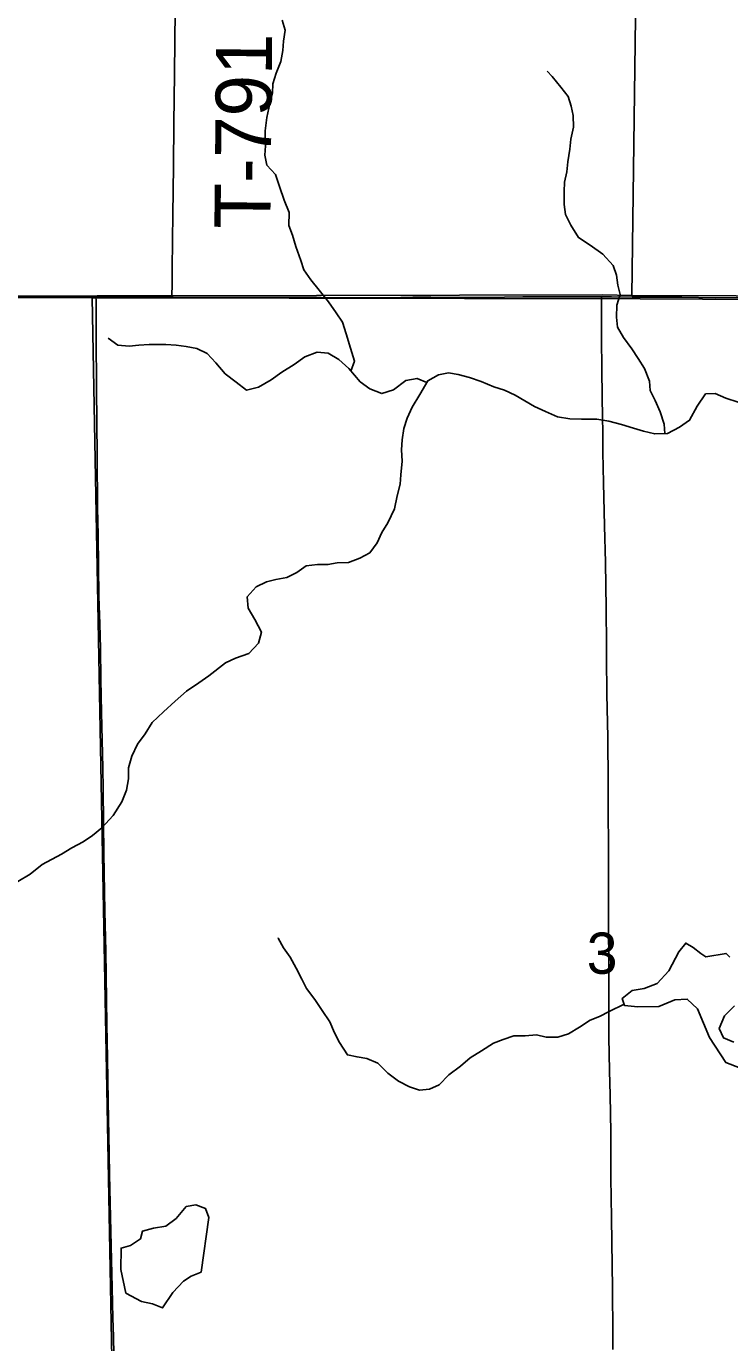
# Model space of a CAD drawing. Extents: x 1874609 to 2204689, y 815661 to 1281160.
# Drawn here: x 2028222 to 2031993, y 1084670 to 1091729 of the extents above; entities that cross this region are included whole.
import ezdxf

# ---------------------------------------------------------------- set-up
doc = ezdxf.new("R2010")
doc.units = 0
for name, color, linetype in [('GM_X_County_Road', 7, 'Continuous'), ('GM_X_Minor_Lake', 7, 'Continuous'), ('GM_X_Minor_River', 7, 'Continuous'), ('GM_X_Section', 7, 'Continuous'), ('GM_X_Section_Text', 7, 'Continuous'), ('GM_X_Township', 7, 'Continuous'), ('GM_X_Township_Road', 7, 'Continuous'), ('GM_X_Township_Road_Text', 7, 'Continuous')]:
    doc.layers.add(name, color=color, linetype=linetype)

msp = doc.modelspace()

# ---------------------------------------------------------------- linework, layer by layer
at = {"layer": 'GM_X_County_Road'}
for points in [[(2025927.1, 1090277.5), (2025980.8, 1090277.6), (2026177.7, 1090277.5), (2026325.4, 1090277.9), (2026522.1, 1090278.9), (2026604.1, 1090279.2), (2026833.8, 1090279.1), (2027014.2, 1090279.1), (2027161.8, 1090278.6), (2027325.9, 1090277.8), (2027522.8, 1090277.3), (2027621.2, 1090277), (2027834.6, 1090276.9), (2027949.4, 1090277.8), (2028113.2, 1090277.6), (2028293.6, 1090277), (2028457.8, 1090276.7), (2028595.7, 1090276.1)], [(2028595.7, 1090276.1), (2028703.9, 1090275.7), (2028818.7, 1090275.8), (2028966.2, 1090275), (2029001.5, 1090274.9)], [(2028693.9, 1084505.8), (2028689, 1084702.6), (2028686.7, 1084801), (2028682.3, 1084965), (2028678.2, 1085112.6), (2028673.6, 1085342.2), (2028668.3, 1085571.8), (2028666.1, 1085686.6), (2028660.2, 1085965.4), (2028656.5, 1086195.2), (2028654.4, 1086375.6), (2028650, 1086638.1), (2028647.9, 1086769.3), (2028643.4, 1086982.4), (2028638.6, 1087293.9), (2028635.9, 1087457.9), (2028634.7, 1087638.4), (2028632.7, 1087753.1), (2028625.1, 1088048.4), (2028622.4, 1088228.8), (2028619, 1088392.7), (2028615.6, 1088523.8), (2028611.5, 1088671.5), (2028606.8, 1088999.6), (2028604.3, 1089147.2), (2028601.5, 1089426.1), (2028599.1, 1089787), (2028596.5, 1090065.9), (2028596.2, 1090197.2), (2028595.8, 1090258.8), (2028595.7, 1090276.1)], [(2029001.5, 1090274.9), (2029064.6, 1090274.8), (2029163.1, 1090274.6), (2029376.4, 1090274), (2029524.1, 1090275.6), (2029655.1, 1090275.6), (2029802.6, 1090275), (2029884.6, 1090273.3), (2030048.8, 1090272.6), (2030229.3, 1090275.5), (2030293.8, 1090277.3), (2030391.6, 1090276.4), (2030621.4, 1090275.2), (2030785.5, 1090277), (2030884, 1090277.5), (2031015.2, 1090278.3), (2031179.2, 1090277.8), (2031306.9, 1090277.7)], [(2031306.9, 1090277.7), (2031359.8, 1090277.7), (2031470, 1090277.3)], [(2031470, 1090277.3), (2031737.2, 1090276.2), (2031917.7, 1090273.7), (2032081.8, 1090274.2), (2032262.2, 1090271.6), (2032393.6, 1090271), (2032721.7, 1090271.9), (2032853, 1090272.1), (2033017, 1090271.9), (2033246.8, 1090271.6), (2033542.1, 1090270.2), (2033837.5, 1090269.7), (2034034.4, 1090268.3), (2034214.9, 1090267.3), (2034256, 1090267.1)]]:
    msp.add_lwpolyline(points, dxfattribs=at)
at = {"layer": 'GM_X_Minor_Lake'}
for points in [[(2031993.7, 1086737.2), (2031973.7, 1086757.4), (2031865.4, 1086738), (2031839.5, 1086756.3), (2031797.6, 1086788.6), (2031757.7, 1086813), (2031721.3, 1086765.1), (2031666.7, 1086663.1), (2031604.2, 1086595.2), (2031534, 1086569.6), (2031469.8, 1086557.9), (2031417.5, 1086516.1), (2031429.3, 1086477.9), (2031501.4, 1086471.4), (2031613.6, 1086472.7), (2031699.9, 1086508.3), (2031766.1, 1086511.9), (2031819.9, 1086459.3), (2031885.2, 1086306.4), (2031972.6, 1086171.3), (2032106.6, 1086120.3)], [(2032015.3, 1086281.5), (2031959.3, 1086303.9), (2031937.5, 1086354.2), (2031966, 1086422.3), (2032018.3, 1086476.1)], [(2029201.5, 1085340.4), (2029183.7, 1085388.6), (2029131.7, 1085409.1), (2029079.6, 1085399.3), (2029025.1, 1085335.5), (2028970.8, 1085293.7), (2028904.6, 1085284.1), (2028844.4, 1085268.4), (2028834.2, 1085226.3), (2028779.9, 1085190.6), (2028729.8, 1085176.8), (2028729.2, 1085062.4), (2028756.5, 1084935.8), (2028840.4, 1084891.1), (2028898.5, 1084878.7), (2028952.5, 1084856.3), (2029007, 1084938.2), (2029065.4, 1085000.1), (2029105.6, 1085025.9), (2029159.8, 1085047.6)], [(2029159.8, 1085047.6), (2029201.5, 1085340.4)]]:
    msp.add_lwpolyline(points, dxfattribs=at)
at = {"layer": 'GM_X_Minor_River'}
for points in [[(2029962.3, 1089880.3), (2029981.1, 1089933.4), (2029959.4, 1090003.8), (2029937.8, 1090080.2), (2029918.1, 1090142.5), (2029884.3, 1090192.9), (2029842.5, 1090251.4), (2029792.8, 1090314), (2029747, 1090370.4), (2029709.2, 1090422.9), (2029693.4, 1090473.1), (2029667.8, 1090547.6), (2029650.1, 1090609.9), (2029630.3, 1090660.2), (2029630.7, 1090730.5), (2029605, 1090796.9), (2029579.3, 1090869.3), (2029557.6, 1090933.6), (2029511.8, 1090984.1), (2029500.1, 1091038.4), (2029504.3, 1091088.5), (2029502.8, 1091168.8), (2029511.2, 1091241), (2029527.6, 1091315.2), (2029541.9, 1091371.3), (2029544.2, 1091421.4), (2029562.5, 1091477.5), (2029586.9, 1091539.6), (2029597.2, 1091599.7), (2029601.5, 1091649.9), (2029609.8, 1091708), (2029594.1, 1091762.3)], [(2031645.3, 1089544.9), (2031642.2, 1089595.5), (2031620.5, 1089661.9), (2031594.7, 1089722.2), (2031567, 1089776.6), (2031563.2, 1089826.8), (2031537.5, 1089893.2), (2031501.8, 1089947.6), (2031468, 1090000), (2031424.2, 1090060.5), (2031392.5, 1090114.9), (2031386.7, 1090169.1), (2031389.1, 1090233.4), (2031405.4, 1090291.4), (2031393.7, 1090341.7), (2031385.9, 1090393.9), (2031368.2, 1090446.2), (2031312.4, 1090506.8), (2031244.5, 1090555.4), (2031182.6, 1090596), (2031140.9, 1090662.5), (2031113.2, 1090720.8), (2031105.5, 1090773.1), (2031105.8, 1090843.3), (2031108.1, 1090893.5), (2031120.4, 1090949.6), (2031124.7, 1091001.8), (2031137.1, 1091069.9), (2031141.4, 1091124.1), (2031155.7, 1091188.2), (2031154.1, 1091250.4), (2031144.3, 1091300.7), (2031126.5, 1091353), (2031088.8, 1091403.4), (2031041, 1091459.9), (2031015.1, 1091488.2)], [(2030370, 1089819.5), (2030317.2, 1089840.9), (2030257, 1089829.3), (2030190.6, 1089779.5), (2030128.4, 1089759.8), (2030064.4, 1089784.3), (2030012.5, 1089822.8), (2029950.8, 1089893.5), (2029897, 1089942), (2029841.1, 1089976.5), (2029781, 1089980.9), (2029714.7, 1089957.2), (2029658.4, 1089915.4), (2029592.1, 1089873.7), (2029535.8, 1089833.9), (2029467.4, 1089794.2), (2029403.3, 1089778.6), (2029347.4, 1089821.1), (2029287.5, 1089865.6), (2029237.7, 1089924.2), (2029191.9, 1089974.6), (2029136, 1090001.1), (2029079.9, 1090011.5), (2029025.9, 1090019.9), (2028969.8, 1090022.2), (2028881.6, 1090022.8), (2028825.5, 1090019.2), (2028773.4, 1090013.5), (2028713.3, 1090019.9), (2028661.4, 1090056.4)], [(2031863.4, 1089758.6), (2031819, 1089692.7), (2031778.5, 1089616.7), (2031724.2, 1089578.9), (2031659.9, 1089545.2), (2031591.8, 1089543.6), (2031531.8, 1089558.1), (2031477.8, 1089574.5), (2031413.8, 1089592.9), (2031345.7, 1089611.5), (2031281.7, 1089621.9), (2031199.5, 1089622.4), (2031135.4, 1089624.9), (2031069.4, 1089635.3), (2031005.4, 1089663.8), (2030947.5, 1089690.3), (2030843.6, 1089751.2), (2030785.6, 1089777.7), (2030729.6, 1089796.1), (2030661.7, 1089824.6), (2030597.7, 1089845.1), (2030537.7, 1089861.6), (2030485.6, 1089869.9), (2030431.5, 1089860.2), (2030375.2, 1089828.5), (2030332.7, 1089754.5), (2030290.3, 1089686.5), (2030263.9, 1089628.5), (2030245.6, 1089572.4), (2030237.3, 1089512.3), (2030233, 1089458.1), (2030236.7, 1089397.9), (2030230.3, 1089323.6), (2030226, 1089273.5), (2030209.6, 1089211.4), (2030195.3, 1089141.2), (2030160.8, 1089067.2), (2030128.5, 1089015.2), (2030104.1, 1088959.2), (2030063.8, 1088905.3), (2030009.5, 1088877.5), (2029949.3, 1088853.8), (2029889.2, 1088852.2), (2029839.1, 1088842.5), (2029783, 1088842.9), (2029722.8, 1088835.2), (2029672.5, 1088799.4), (2029618.3, 1088773.7), (2029560.1, 1088762), (2029510, 1088750.3), (2029453.8, 1088722.6), (2029405.4, 1088668.7), (2029411.1, 1088608.4), (2029446.8, 1088548), (2029482.5, 1088479.5), (2029466.2, 1088421.4), (2029415.8, 1088365.6), (2029343.5, 1088339.9), (2029289.3, 1088316.2), (2029200.8, 1088246.5), (2029146.5, 1088208.8), (2029080.2, 1088163), (2029019.8, 1088109.2), (2028957.4, 1088053.4), (2028897, 1087995.6), (2028858.6, 1087935.6), (2028818.2, 1087879.7), (2028787.8, 1087815.7), (2028769.4, 1087751.6), (2028769.1, 1087693.4), (2028758.8, 1087633.2), (2028734.4, 1087569.2), (2028688, 1087497.2), (2028627.5, 1087431.4), (2028577.2, 1087389.6), (2028526.9, 1087355.8), (2028466.7, 1087324), (2028410.4, 1087290.3), (2028307.9, 1087234.8), (2028243.5, 1087183), (2028177.2, 1087143.3)], [(2032039.5, 1089713.3), (2031973.5, 1089735.8), (2031915.5, 1089760.3), (2031863.4, 1089758.6)], [(2031427.4, 1086484.1), (2031347, 1086446.4), (2031294.8, 1086418.6), (2031244.6, 1086398.9), (2031188.3, 1086361.1), (2031130, 1086325.3), (2031071.8, 1086307.6), (2031009.7, 1086308.1), (2030957.7, 1086320.4), (2030897.5, 1086314.8), (2030835.4, 1086315.2), (2030779.2, 1086295.5), (2030727, 1086275.8), (2030662.7, 1086234), (2030602.4, 1086196.3), (2030550.1, 1086152.5), (2030487.7, 1086106.7), (2030435.4, 1086052.9), (2030383.1, 1086029.1), (2030331, 1086023.4), (2030277, 1086041.9), (2030217.1, 1086072.3), (2030161.2, 1086114.9), (2030107.4, 1086169.4), (2030047.4, 1086193.9), (2029995.4, 1086202.2), (2029943.3, 1086212.6), (2029901.6, 1086279.1), (2029873.9, 1086331.5), (2029850.1, 1086389.8), (2029808.4, 1086450.3), (2029768.6, 1086510.8), (2029724.9, 1086569.3), (2029699.1, 1086619.6), (2029669.3, 1086678), (2029637.6, 1086736.4), (2029601.8, 1086786.8), (2029572, 1086839.2), (2029570, 1086839.2)]]:
    msp.add_lwpolyline(points, dxfattribs=at)
at = {"layer": 'GM_X_Section'}
for points in [[(2023292, 1090274.4), (2023919.4, 1090274.3), (2026274.3, 1090273.9), (2028575.1, 1090273.5), (2028703.8, 1083331.7), (2023404.7, 1083328.6)], [(2028575.1, 1090273.5), (2028689.1, 1090273.3), (2031513.8, 1090267.5), (2033855.4, 1090255.3), (2033950.4, 1090254.8), (2034006.8, 1083384.8), (2028703.8, 1083331.7)]]:
    msp.add_lwpolyline(points, close=True, dxfattribs=at)
at = {"layer": 'GM_X_Township'}
for points in [[(2027655.5, 1116790.3), (2029223.3, 1116749.1), (2030424.8, 1116717.5), (2031808.5, 1116642.9), (2031772.5, 1113851.8), (2031703.5, 1108491.5), (2031636.5, 1103280.2), (2031563.3, 1097592.5), (2031497.1, 1092453.4), (2031469.2, 1090284.8), (2031312.4, 1090288.5), (2029008.6, 1090282.9), (2028602.5, 1090282.9), (2025941.2, 1090282.5)], [(2058897.1, 1103160.5), (2058836.3, 1098647.8), (2058824.9, 1098214.6), (2058713.1, 1093964.4), (2058688.9, 1092990.4), (2058670.3, 1092145.5), (2058664.1, 1090110.4), (2057757.2, 1090101.6), (2056019.6, 1090082.1), (2050555.3, 1090094.1), (2045004, 1090142.5), (2044358.6, 1090147.7), (2041734.3, 1090194.5), (2039644.7, 1090210.2), (2036569.9, 1090263.1), (2034265, 1090277.1), (2031469.2, 1090284.8), (2031497.1, 1092453.4), (2031563.3, 1097592.5), (2031636.5, 1103280.2)], [(2025941.2, 1090282.5), (2028602.5, 1090282.9), (2029008.6, 1090282.9), (2031312.4, 1090288.5), (2031469.2, 1090284.8), (2034265, 1090277.1), (2036569.9, 1090263.1), (2039644.7, 1090210.2), (2041734.3, 1090194.5), (2044358.6, 1090147.7), (2044370.8, 1089332.9), (2044458.8, 1083458.5), (2044539, 1078146.3), (2044618.5, 1072885.8)]]:
    msp.add_lwpolyline(points, dxfattribs=at)
at = {"layer": 'GM_X_Township_Road'}
for points in [[(2029001.5, 1090274.9), (2029002.7, 1090307.4), (2029003.4, 1090323.8), (2029004.8, 1090422.1), (2029006.4, 1090586.1), (2029007.9, 1090717.3), (2029009.4, 1090848.5), (2029011, 1090979.8), (2029012.9, 1091209.4), (2029016.5, 1091471.9), (2029019.1, 1091652.3), (2029022.2, 1091963.9), (2029022.5, 1092127.9), (2029021.6, 1092341.2), (2029025.3, 1092488.7), (2029025.5, 1092498)], [(2031366.7, 1084633.4), (2031366, 1084715.5), (2031365.3, 1084961.9), (2031361, 1085208.2), (2031359.8, 1085339.6), (2031356.9, 1085553), (2031355.8, 1085799.2), (2031353.2, 1085996.3), (2031349.8, 1086127.7), (2031346, 1086308.2), (2031345.5, 1086439.6), (2031345.1, 1086636.7), (2031343.8, 1086969), (2031343.4, 1087211.4), (2031343.1, 1087326.4), (2031341.6, 1087523.5), (2031341.3, 1087671.3), (2031339.4, 1087917.6), (2031334.8, 1088147.5), (2031332.9, 1088344.6), (2031333, 1088410.3), (2031331.8, 1088607.4), (2031327.1, 1088853.8), (2031321.4, 1089050.8), (2031316.6, 1089280.7), (2031314.8, 1089362.7), (2031314, 1089444.7), (2031313, 1089559.2), (2031311.7, 1089624.8), (2031307.6, 1089879), (2031306, 1090065.2), (2031306.8, 1090269.7), (2031306.9, 1090277.7)]]:
    msp.add_lwpolyline(points, dxfattribs=at)

# ---------------------------------------------------------------- texts
at = {"layer": 'GM_X_Section_Text'}
msp.add_text('3', height=221, rotation=0.00001, dxfattribs=at).set_placement((2031227.1, 1086647.9))
at = {"layer": 'GM_X_Township_Road_Text'}
msp.add_text('T-791', height=300, rotation=89.43746, dxfattribs=at).set_placement((2029530.2, 1090642))

doc.saveas('drawing.dxf')
